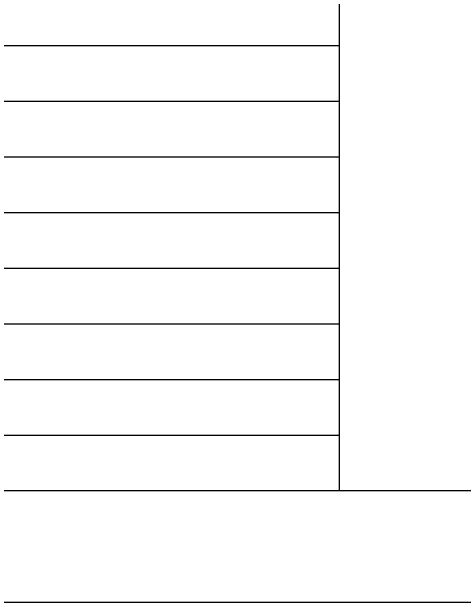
# Model space of a CAD drawing. Extents: x 0 to 34, y 0 to 22.
# Drawn here: x 22.128 to 24.156, y 0 to 2.652 of the extents above; entities that cross this region are included whole.
import ezdxf

# ---------------------------------------------------------------- set-up
doc = ezdxf.new("R2010")
doc.units = 0
for name, color, linetype in [('SH_Border', 7, 'Continuous'), ('SH_Cut_Line', 7, 'Continuous'), ('SH_Data', 7, 'Continuous')]:
    doc.layers.add(name, color=color, linetype=linetype)

msp = doc.modelspace()

# ---------------------------------------------------------------- linework, layer by layer
at = {"layer": 'SH_Border'}
msp.add_lwpolyline([(1.5, 21.5), (33.5, 21.5), (33.5, 0.5), (1.5, 0.5)], close=True, dxfattribs=at)
at = {"layer": 'SH_Cut_Line'}
msp.add_lwpolyline([(0, 0), (34, 0), (34, 22), (0, 22)], close=True, dxfattribs=at)
at = {"layer": 'SH_Data'}
for p, q in [((23.6, 0.5), (23.6, 5.2917)), ((10.15, 2.5), (23.6, 2.5)), ((10.15, 2.25), (23.6, 2.25)), ((10.15, 2), (23.6, 2)), ((10.15, 1.75), (23.6, 1.75)), ((10.15, 1.5), (23.6, 1.5)), ((10.15, 1.25), (23.6, 1.25)), ((10.15, 1), (23.6, 1)), ((10.15, 0.75), (23.6, 0.75))]:
    msp.add_line(p, q, dxfattribs=at)

doc.saveas('drawing.dxf')
